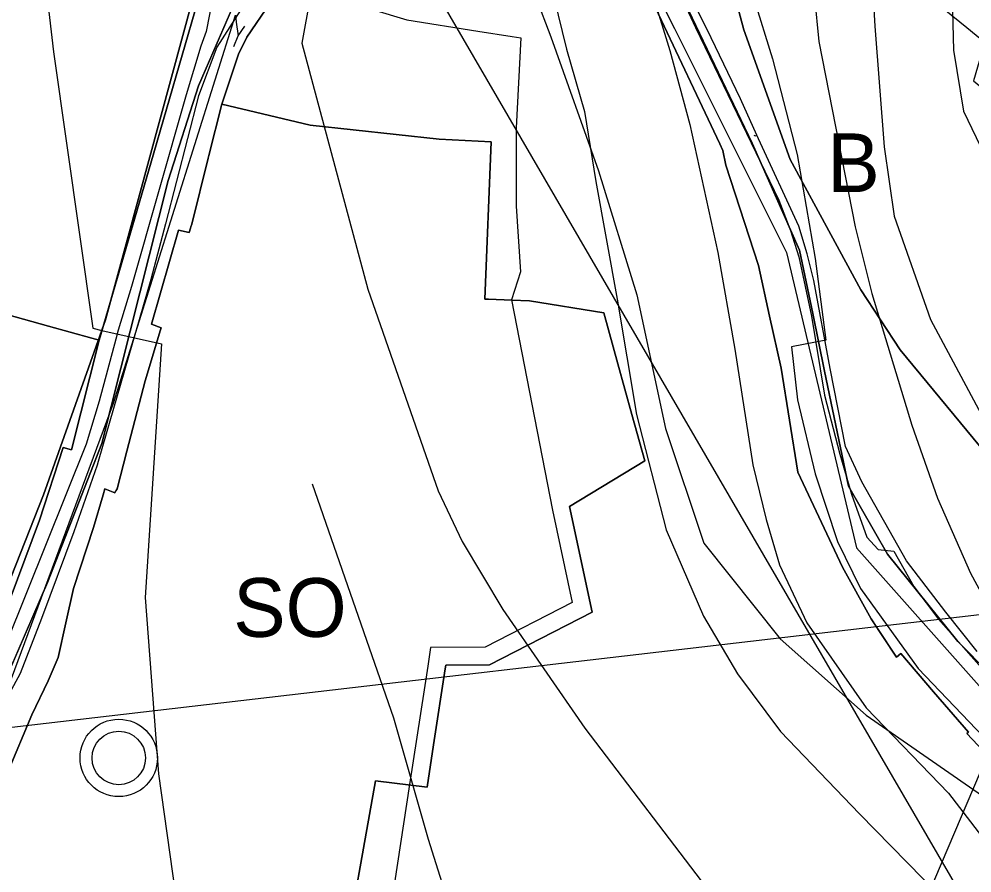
# Model space of a CAD drawing. Extents: x -758499 to -754160, y -1175205 to -1172032.
# Drawn here: x -755878.4 to -755716.1, y -1174375 to -1174229.6 of the extents above; entities that cross this region are included whole.
import ezdxf

# ---------------------------------------------------------------- set-up
doc = ezdxf.new("R2010")
doc.units = 0
for name, color, linetype in [('A008_NKPam_b', 7, 'Continuous'), ('A011_UrbHod_p', 7, 'Continuous'), ('A016_UzArchN_p', 7, 'Continuous'), ('A041_BPEJ_p', 7, 'Continuous'), ('A053_ZvlPovoden_p', 7, 'Continuous'), ('A068_Vodovod_l', 7, 'Continuous'), ('A070_Kanal_l', 7, 'Continuous'), ('A073_ElVed_op', 7, 'Continuous'), ('A075_Plyn_l', 7, 'Continuous'), ('A082_RSS_l', 7, 'Continuous'), ('A106_CykloT_l', 7, 'Continuous'), ('A106_TuristT_l', 7, 'Continuous'), ('indexy RZV_TYP_1', 7, 'Continuous'), ('PLOCHY B bydlení', 7, 'Continuous'), ('PLOCHY PV prostranství veřejné', 7, 'Continuous'), ('PLOCHY SO smíšené obytné', 7, 'Continuous'), ('vrstevnice', 7, 'Continuous')]:
    doc.layers.add(name, color=color, linetype=linetype)

msp = doc.modelspace()

# ---------------------------------------------------------------- linework, layer by layer
at = {"layer": 'A008_NKPam_b'}
for radius in [6.59, 4.55]:
    msp.add_circle((-755861.44, -1174355.38), radius, dxfattribs=at)
at = {"layer": 'A011_UrbHod_p'}
msp.add_lwpolyline([(-755835.74, -1174222.57), (-755812.35, -1174229.7), (-755800.29, -1174231.61), (-755794.43, -1174232.54), (-755792.95, -1174232.78), (-755793.74, -1174248.1), (-755793.74, -1174261.43), (-755793.02, -1174272.59), (-755794.54, -1174277.37), (-755787.58, -1174313.18), (-755784.21, -1174328.93), (-755799.04, -1174336.54), (-755808.32, -1174336.58), (-755808.81, -1174339.75), (-755811.9, -1174359.92), (-755817.41, -1174395.99)], dxfattribs=at)
at = {"layer": 'A016_UzArchN_p'}
msp.add_line((-755677.31, -1174448.38), (-755849.81, -1174152), dxfattribs=at)
at = {"layer": 'A041_BPEJ_p'}
for p, q in [((-755762.73, -1174202.5), (-755754.95, -1174231.39)), ((-755754.95, -1174231.39), (-755762.73, -1174202.5)), ((-755863.68, -1174280.78), (-755845.46, -1174213.74)), ((-755845.46, -1174213.74), (-755863.68, -1174280.78)), ((-755754.95, -1174231.39), (-755747.1, -1174253.49)), ((-755747.1, -1174253.49), (-755754.95, -1174231.39)), ((-755747.1, -1174253.49), (-755735.02, -1174275.64)), ((-755735.02, -1174275.64), (-755747.1, -1174253.49)), ((-755735.02, -1174275.64), (-755728.33, -1174285.88)), ((-755728.33, -1174285.88), (-755735.02, -1174275.64)), ((-755874.23, -1174310.6), (-755863.68, -1174280.78)), ((-755863.68, -1174280.78), (-755874.23, -1174310.6)), ((-755728.33, -1174285.88), (-755704.02, -1174315.36)), ((-755704.02, -1174315.36), (-755728.33, -1174285.88)), ((-755884.53, -1174336.47), (-755874.23, -1174310.6)), ((-755874.23, -1174310.6), (-755884.53, -1174336.47))]:
    msp.add_line(p, q, dxfattribs=at)
at = {"layer": 'A053_ZvlPovoden_p'}
for p, q in [((-755792.73, -1174219.6), (-755787.84, -1174232.61)), ((-755787.84, -1174232.61), (-755779.71, -1174255.38)), ((-755779.71, -1174255.38), (-755773.2, -1174276.53)), ((-755773.2, -1174276.53), (-755768.32, -1174299.3)), ((-755768.32, -1174299.3), (-755761.81, -1174318.82)), ((-755761.81, -1174318.82), (-755748.79, -1174335.09)), ((-755748.79, -1174335.09), (-755734.14, -1174348.1)), ((-755734.14, -1174348.1), (-755712.99, -1174362.74))]:
    msp.add_line(p, q, dxfattribs=at)
at = {"layer": 'A068_Vodovod_l'}
for p, q in [((-755845.18, -1174224.68), (-755846.54, -1174231.67)), ((-755760.51, -1174232.73), (-755764.45, -1174224.85)), ((-755846.54, -1174231.67), (-755847.43, -1174234.16)), ((-755755.56, -1174243.17), (-755760.51, -1174232.73)), ((-755847.43, -1174234.16), (-755849.94, -1174242.46)), ((-755849.94, -1174242.46), (-755859.28, -1174275.12)), ((-755752.75, -1174249.35), (-755755.56, -1174243.17)), ((-755753.25, -1174249.31), (-755753.03, -1174249.47)), ((-755753.03, -1174249.47), (-755752.75, -1174249.35)), ((-755752.47, -1174249.98), (-755752.75, -1174249.35)), ((-755745.61, -1174264.83), (-755752.47, -1174249.98)), ((-755744.16, -1174269.56), (-755745.61, -1174264.83)), ((-755743.03, -1174274.05), (-755744.16, -1174269.56)), ((-755740.29, -1174289.05), (-755743.03, -1174274.05)), ((-755859.28, -1174275.12), (-755861.55, -1174282.56)), ((-755861.96, -1174284.04), (-755864.77, -1174294.62)), ((-755861.55, -1174282.56), (-755861.96, -1174284.04)), ((-755737.67, -1174302.34), (-755740.29, -1174289.05)), ((-755864.77, -1174294.62), (-755866.96, -1174301.92)), ((-755866.96, -1174301.92), (-755880.63, -1174335.88)), ((-755734.85, -1174308.37), (-755737.67, -1174302.34)), ((-755727.28, -1174321.82), (-755734.85, -1174308.37)), ((-755720.59, -1174330.55), (-755727.28, -1174321.82)), ((-755715.21, -1174337.25), (-755720.59, -1174330.55)), ((-755743.41, -1174425.43), (-755708.76, -1174343.81))]:
    msp.add_line(p, q, dxfattribs=at)
at = {"layer": 'A070_Kanal_l'}
for p, q in [((-755787.21, -1174190.86), (-755766.78, -1174231.16)), ((-755841.55, -1174228.9), (-755841.46, -1174230.07)), ((-755841.46, -1174230.07), (-755841.1, -1174232.43)), ((-755841.1, -1174232.43), (-755839.96, -1174230.78)), ((-755766.78, -1174231.16), (-755747.71, -1174269.3)), ((-755841.85, -1174234.24), (-755841.1, -1174232.43)), ((-755747.71, -1174269.3), (-755735.79, -1174319.59)), ((-755735.79, -1174319.59), (-755714, -1174344.11))]:
    msp.add_line(p, q, dxfattribs=at)
msp.add_lwpolyline([(-755883.92, -1174353.01), (-755862.32, -1174294.98), (-755841.55, -1174228.9)], dxfattribs=at)
at = {"layer": 'A073_ElVed_op'}
msp.add_lwpolyline([(-755583.27, -1174287.17), (-755662.21, -1174276.02), (-755717, -1174231.05), (-755741.08, -1174211.5), (-755765.41, -1174191.81)], dxfattribs=at)
at = {"layer": 'A075_Plyn_l'}
for p, q in [((-755771.17, -1174213.78), (-755763.21, -1174230.98)), ((-755839.4, -1174225.95), (-755844.72, -1174234.34)), ((-755763.21, -1174230.98), (-755748.99, -1174260.41)), ((-755844.72, -1174234.34), (-755847.88, -1174242.62)), ((-755847.88, -1174242.62), (-755853.48, -1174264.45)), ((-755748.99, -1174260.41), (-755747.01, -1174265.57)), ((-755853.48, -1174264.45), (-755855.96, -1174273.89)), ((-755747.01, -1174265.57), (-755745.62, -1174270.07)), ((-755745.62, -1174270.07), (-755743.42, -1174280.13)), ((-755855.96, -1174273.89), (-755864.95, -1174304.9)), ((-755743.42, -1174280.13), (-755741.21, -1174293.6)), ((-755741.21, -1174293.6), (-755738.63, -1174303.64)), ((-755864.95, -1174304.9), (-755865.14, -1174305.54)), ((-755738.63, -1174303.64), (-755736.64, -1174310.44)), ((-755865.14, -1174305.54), (-755869.11, -1174316.86)), ((-755736.64, -1174310.44), (-755734.01, -1174317.78)), ((-755869.11, -1174316.86), (-755874.62, -1174331.66)), ((-755734.01, -1174317.78), (-755732.08, -1174319.91)), ((-755732.08, -1174319.91), (-755729.45, -1174320.15)), ((-755729.45, -1174320.15), (-755726.03, -1174326.2)), ((-755726.03, -1174326.2), (-755721.83, -1174331.75)), ((-755874.62, -1174331.66), (-755878.23, -1174341.01)), ((-755721.83, -1174331.75), (-755714.12, -1174340.48)), ((-755878.23, -1174341.01), (-755880.86, -1174345.85))]:
    msp.add_line(p, q, dxfattribs=at)
at = {"layer": 'A082_RSS_l'}
msp.add_line((-755336.54, -1174286.94), (-757157.2, -1174499.04), dxfattribs=at)
at = {"layer": 'A106_CykloT_l'}
for p, q in [((-755838.97, -1174220.47), (-755847.85, -1174240.91)), ((-755847.85, -1174240.91), (-755853.01, -1174257.04)), ((-755853.01, -1174257.04), (-755864.34, -1174301.81)), ((-755864.34, -1174301.81), (-755873.57, -1174325.5)), ((-755873.57, -1174325.5), (-755882.54, -1174346.19))]:
    msp.add_line(p, q, dxfattribs=at)
at = {"layer": 'A106_TuristT_l'}
msp.add_lwpolyline([(-755882.54, -1174346.19), (-755873.57, -1174325.5), (-755864.34, -1174301.81), (-755853.01, -1174257.04), (-755847.85, -1174240.91), (-755838.97, -1174220.47), (-755827.78, -1174211.56), (-755813.95, -1174202.96), (-755785.4, -1174194.23), (-755775.35, -1174186.83), (-755759.66, -1174170.36), (-755740.96, -1174149.04), (-755719.14, -1174118.87), (-755705.43, -1174105.16), (-755690.97, -1174093.69), (-755679.45, -1174086.4), (-755664.79, -1174078.73), (-755643.34, -1174064.52), (-755555.53, -1173983.68), (-755522.13, -1173957.69), (-755461.95, -1173914.88)], dxfattribs=at)
at = {"layer": 'PLOCHY B bydlení'}
for points in [[(-755887.97, -1174154.11), (-755876.67, -1174158.27), (-755873.74, -1174159.37), (-755859.49, -1174164.74), (-755851.97, -1174167.63), (-755849.98, -1174174.38), (-755847.08, -1174197.99), (-755847.58, -1174200.49), (-755848.74, -1174208.03), (-755849.18, -1174210.03), (-755849.98, -1174215.47), (-755845.85, -1174215.76), (-755846.98, -1174222.56), (-755847.96, -1174226.52), (-755855.95, -1174254.1), (-755864.75, -1174284.23), (-755866.04, -1174283.89), (-755873.39, -1174281.84), (-755884.83, -1174278.66)], [(-755792.62, -1174200.68), (-755786.05, -1174204.95), (-755778.98, -1174210.88), (-755770, -1174227.66), (-755759.05, -1174250.8), (-755758.56, -1174251.92), (-755758.04, -1174254.42), (-755752.5, -1174271.52), (-755750.6, -1174280.14), (-755748.64, -1174289), (-755745.78, -1174306.7), (-755738.15, -1174322.91), (-755733.29, -1174331.7), (-755732.3, -1174333.19), (-755728.99, -1174338.2), (-755728.25, -1174337.6), (-755722.68, -1174344.12), (-755716.72, -1174351.01), (-755716.98, -1174351.23), (-755715.11, -1174353.19), (-755713.99, -1174354.36), (-755710.38, -1174356.09), (-755709.29, -1174356.61)], [(-755823.55, -1174392.1), (-755817.72, -1174359.25), (-755808.93, -1174360.37), (-755807.83, -1174353.17), (-755805.85, -1174340.21), (-755805.75, -1174339.57), (-755798.31, -1174339.54), (-755780.8, -1174330.55), (-755784.64, -1174312.58), (-755771.83, -1174304.79), (-755774.05, -1174296.9), (-755776.44, -1174288.25), (-755778.83, -1174279.59), (-755791.45, -1174277.55), (-755794.47, -1174277.43), (-755798.47, -1174277.27), (-755799.07, -1174277.25), (-755798.01, -1174250.44), (-755806.88, -1174250.01), (-755828.85, -1174247.65), (-755843.86, -1174244.04), (-755841.07, -1174235.55), (-755839.62, -1174232.65), (-755831.55, -1174220.78)]]:
    msp.add_lwpolyline(points, dxfattribs=at)
msp.add_lwpolyline([(-755777.94, -1174199.95), (-755762.05, -1174196.65), (-755734.89, -1174188.68), (-755697.98, -1174178.71), (-755707.12, -1174210.1), (-755710.81, -1174222.78), (-755715.85, -1174240.06), (-755708.69, -1174245.91), (-755696.09, -1174256.2), (-755682.92, -1174266.96), (-755698.07, -1174311.82), (-755713.18, -1174340.95), (-755718.53, -1174335.56), (-755730.49, -1174320.67), (-755737.17, -1174309.1), (-755741.21, -1174289.51), (-755743.23, -1174279.72), (-755745.47, -1174268.9), (-755753.53, -1174250.68), (-755765.09, -1174226.65), (-755765.71, -1174225.36)], close=True, dxfattribs=at)
at = {"layer": 'PLOCHY PV prostranství veřejné'}
for points in [[(-755697.18, -1174173.93), (-755750.16, -1174188.09), (-755776.18, -1174194.9), (-755777.94, -1174199.95), (-755765.71, -1174225.36), (-755765.09, -1174226.65), (-755753.53, -1174250.68), (-755745.47, -1174268.9), (-755743.23, -1174279.72), (-755741.21, -1174289.51), (-755737.17, -1174309.1), (-755730.49, -1174320.67), (-755718.53, -1174335.56), (-755713.18, -1174340.95)], [(-755831.55, -1174220.78), (-755839.62, -1174232.65), (-755841.07, -1174235.55), (-755843.86, -1174244.04), (-755846.07, -1174252.8), (-755846.19, -1174253.26), (-755849, -1174264.51), (-755849.14, -1174264.92), (-755849.23, -1174265.19), (-755849.44, -1174265.93), (-755851.28, -1174265.52), (-755855.87, -1174281.5), (-755854.19, -1174282.11), (-755854.33, -1174282.5), (-755856.94, -1174291.19), (-755860.09, -1174303.16), (-755861.72, -1174309.53), (-755861.92, -1174309.88), (-755862.1, -1174310.21), (-755863.82, -1174309.56), (-755864.1, -1174310.58), (-755865.73, -1174316.15), (-755869.15, -1174326.53), (-755870.44, -1174332.38), (-755871.74, -1174338.28), (-755873.45, -1174342.22), (-755876.27, -1174348.05), (-755880.39, -1174357.9)], [(-755881.19, -1174331.63), (-755874.92, -1174314.88), (-755870.92, -1174302.53), (-755869.51, -1174302.91), (-755864.75, -1174284.23), (-755855.95, -1174254.1), (-755847.96, -1174226.52)], [(-755715.11, -1174353.19), (-755716.98, -1174351.23), (-755716.72, -1174351.01), (-755722.68, -1174344.12), (-755728.25, -1174337.6), (-755728.99, -1174338.2), (-755733.29, -1174331.7), (-755738.15, -1174322.91), (-755745.78, -1174306.7), (-755748.64, -1174289), (-755750.6, -1174280.14), (-755752.5, -1174271.52), (-755758.04, -1174254.42), (-755758.56, -1174251.92), (-755759.05, -1174250.8), (-755770, -1174227.66)]]:
    msp.add_lwpolyline(points, dxfattribs=at)
at = {"layer": 'PLOCHY SO smíšené obytné'}
for points in [[(-755880.39, -1174357.9), (-755876.27, -1174348.05), (-755873.45, -1174342.22), (-755871.74, -1174338.28), (-755870.44, -1174332.38), (-755869.15, -1174326.53), (-755865.73, -1174316.15), (-755864.1, -1174310.58), (-755863.82, -1174309.56), (-755862.1, -1174310.21), (-755861.72, -1174309.53), (-755860.09, -1174303.16), (-755856.94, -1174291.19), (-755854.33, -1174282.5), (-755854.19, -1174282.11), (-755855.87, -1174281.5), (-755851.28, -1174265.52), (-755849.44, -1174265.93), (-755849.23, -1174265.19), (-755849.14, -1174264.92), (-755849, -1174264.51), (-755846.19, -1174253.26), (-755846.07, -1174252.8), (-755843.86, -1174244.04), (-755828.85, -1174247.65), (-755806.88, -1174250.01), (-755798.01, -1174250.44), (-755799.07, -1174277.25), (-755798.47, -1174277.27), (-755794.47, -1174277.43), (-755791.45, -1174277.55), (-755778.83, -1174279.59), (-755776.44, -1174288.25), (-755774.05, -1174296.9), (-755771.83, -1174304.79), (-755784.64, -1174312.58), (-755780.8, -1174330.55), (-755798.31, -1174339.54), (-755805.75, -1174339.57), (-755805.85, -1174340.21), (-755807.83, -1174353.17), (-755808.93, -1174360.37), (-755817.72, -1174359.25), (-755823.55, -1174392.1)], [(-755884.83, -1174278.66), (-755873.39, -1174281.84), (-755866.04, -1174283.89), (-755864.75, -1174284.23), (-755869.51, -1174302.91), (-755870.92, -1174302.53), (-755874.92, -1174314.88), (-755881.19, -1174331.63)]]:
    msp.add_lwpolyline(points, dxfattribs=at)
at = {"layer": 'vrstevnice'}
for p, q in [((-755734.39, -1174198.62), (-755732.68, -1174230.79)), ((-755734.39, -1174198.62), (-755732.68, -1174230.79)), ((-755760.53, -1174202.39), (-755750.1, -1174236.33)), ((-755760.53, -1174202.39), (-755750.1, -1174236.33)), ((-755720.06, -1174203.18), (-755719.26, -1174234.83)), ((-755744.02, -1174214.88), (-755742.19, -1174233.37)), ((-755744.02, -1174214.88), (-755742.19, -1174233.37)), ((-755827.21, -1174216.94), (-755830.24, -1174233.68)), ((-755827.21, -1174216.94), (-755830.24, -1174233.68)), ((-755788.78, -1174219.85), (-755785.15, -1174234.68)), ((-755873.97, -1174222.71), (-755872.53, -1174235.12)), ((-755873.97, -1174222.71), (-755872.53, -1174235.12)), ((-755770.86, -1174224.15), (-755767.59, -1174234.92)), ((-755770.86, -1174224.15), (-755767.59, -1174234.92)), ((-755732.68, -1174230.79), (-755731.08, -1174251.29)), ((-755732.68, -1174230.79), (-755731.08, -1174251.29)), ((-755830.24, -1174233.68), (-755818.99, -1174275.53)), ((-755830.24, -1174233.68), (-755818.99, -1174275.53)), ((-755742.19, -1174233.37), (-755736.03, -1174264.95)), ((-755742.19, -1174233.37), (-755736.03, -1174264.95)), ((-755872.53, -1174235.12), (-755865.85, -1174282.18)), ((-755872.53, -1174235.12), (-755865.85, -1174282.18)), ((-755785.15, -1174234.68), (-755782.12, -1174245.29)), ((-755767.59, -1174234.92), (-755764.17, -1174247.54)), ((-755767.59, -1174234.92), (-755764.17, -1174247.54)), ((-755719.26, -1174234.83), (-755717.53, -1174245.22)), ((-755750.1, -1174236.33), (-755745.91, -1174252.6)), ((-755750.1, -1174236.33), (-755745.91, -1174252.6)), ((-755782.12, -1174245.29), (-755780.17, -1174257.2)), ((-755717.53, -1174245.22), (-755712.48, -1174255.76)), ((-755764.17, -1174247.54), (-755759.4, -1174269.29)), ((-755764.17, -1174247.54), (-755759.4, -1174269.29)), ((-755731.08, -1174251.29), (-755729.36, -1174263.12)), ((-755731.08, -1174251.29), (-755729.36, -1174263.12)), ((-755745.91, -1174252.6), (-755742.81, -1174270.35)), ((-755745.91, -1174252.6), (-755742.81, -1174270.35)), ((-755780.17, -1174257.2), (-755776.56, -1174277.26)), ((-755729.36, -1174263.12), (-755723.16, -1174280.73)), ((-755729.36, -1174263.12), (-755723.16, -1174280.73)), ((-755736.03, -1174264.95), (-755733.17, -1174276.28)), ((-755736.03, -1174264.95), (-755733.17, -1174276.28)), ((-755759.4, -1174269.29), (-755756.5, -1174285.77)), ((-755759.4, -1174269.29), (-755756.5, -1174285.77)), ((-755742.81, -1174270.35), (-755741, -1174284.24)), ((-755742.81, -1174270.35), (-755741, -1174284.24)), ((-755818.99, -1174275.53), (-755807.01, -1174309.88)), ((-755818.99, -1174275.53), (-755807.01, -1174309.88)), ((-755776.56, -1174277.26), (-755773.24, -1174296.89)), ((-755733.17, -1174276.28), (-755726.34, -1174298.73)), ((-755733.17, -1174276.28), (-755726.34, -1174298.73)), ((-755723.16, -1174280.73), (-755711.32, -1174302.95)), ((-755723.16, -1174280.73), (-755711.32, -1174302.95)), ((-755865.85, -1174282.18), (-755864.31, -1174282.6)), ((-755865.85, -1174282.18), (-755864.31, -1174282.6)), ((-755864.31, -1174282.6), (-755854.14, -1174284.89)), ((-755864.31, -1174282.6), (-755854.14, -1174284.89)), ((-755854.14, -1174284.89), (-755856.94, -1174328.06)), ((-755854.14, -1174284.89), (-755856.94, -1174328.06)), ((-755741, -1174284.24), (-755746.86, -1174285.39)), ((-755741, -1174284.24), (-755746.86, -1174285.39)), ((-755746.86, -1174285.39), (-755745.85, -1174294.37)), ((-755746.86, -1174285.39), (-755745.85, -1174294.37)), ((-755756.5, -1174285.77), (-755753.45, -1174305.47)), ((-755756.5, -1174285.77), (-755753.45, -1174305.47)), ((-755745.85, -1174294.37), (-755742.8, -1174306.98)), ((-755745.85, -1174294.37), (-755742.8, -1174306.98)), ((-755773.24, -1174296.89), (-755768.19, -1174316.52)), ((-755726.34, -1174298.73), (-755722, -1174311.14)), ((-755726.34, -1174298.73), (-755722, -1174311.14)), ((-755753.45, -1174305.47), (-755751.16, -1174314.8)), ((-755753.45, -1174305.47), (-755751.16, -1174314.8)), ((-755742.8, -1174306.98), (-755739.02, -1174318.5)), ((-755742.8, -1174306.98), (-755739.02, -1174318.5)), ((-755828.5, -1174308.68), (-755814.66, -1174348.56)), ((-755807.01, -1174309.88), (-755802.97, -1174318.54)), ((-755807.01, -1174309.88), (-755802.97, -1174318.54)), ((-755722, -1174311.14), (-755716.39, -1174323.91)), ((-755722, -1174311.14), (-755716.39, -1174323.91)), ((-755751.16, -1174314.8), (-755748.89, -1174322.48)), ((-755751.16, -1174314.8), (-755748.89, -1174322.48)), ((-755768.19, -1174316.52), (-755761.84, -1174331.24)), ((-755802.97, -1174318.54), (-755796.04, -1174330.08)), ((-755802.97, -1174318.54), (-755796.04, -1174330.08)), ((-755739.02, -1174318.5), (-755735.1, -1174326.52)), ((-755739.02, -1174318.5), (-755735.1, -1174326.52)), ((-755748.89, -1174322.48), (-755744.23, -1174332.39)), ((-755748.89, -1174322.48), (-755744.23, -1174332.39)), ((-755716.39, -1174323.91), (-755709.38, -1174336.88)), ((-755716.39, -1174323.91), (-755709.38, -1174336.88)), ((-755735.1, -1174326.52), (-755725.28, -1174340.15)), ((-755735.1, -1174326.52), (-755725.28, -1174340.15)), ((-755856.94, -1174328.06), (-755854.64, -1174358.08)), ((-755856.94, -1174328.06), (-755854.64, -1174358.08)), ((-755796.04, -1174330.08), (-755782.04, -1174350.29)), ((-755796.04, -1174330.08), (-755782.04, -1174350.29)), ((-755761.84, -1174331.24), (-755756.06, -1174341.05)), ((-755744.23, -1174332.39), (-755734.13, -1174346.83)), ((-755744.23, -1174332.39), (-755734.13, -1174346.83)), ((-755725.28, -1174340.15), (-755714.17, -1174351.78)), ((-755725.28, -1174340.15), (-755714.17, -1174351.78)), ((-755756.06, -1174341.05), (-755748.7, -1174350.87)), ((-755734.13, -1174346.83), (-755720.13, -1174361.4)), ((-755734.13, -1174346.83), (-755720.13, -1174361.4)), ((-755814.66, -1174348.56), (-755808.74, -1174369.2)), ((-755782.04, -1174350.29), (-755758.08, -1174381.75)), ((-755782.04, -1174350.29), (-755758.08, -1174381.75)), ((-755748.7, -1174350.87), (-755735.28, -1174364.87)), ((-755854.64, -1174358.08), (-755851.17, -1174383.2)), ((-755854.64, -1174358.08), (-755851.17, -1174383.2)), ((-755720.13, -1174361.4), (-755713.2, -1174370.4)), ((-755720.13, -1174361.4), (-755713.2, -1174370.4)), ((-755735.28, -1174364.87), (-755712.3, -1174388.33)), ((-755808.74, -1174369.2), (-755805.78, -1174378.58))]:
    msp.add_line(p, q, dxfattribs=at)

# ---------------------------------------------------------------- texts
at = {"layer": 'indexy RZV_TYP_1'}
for s, p in [('B', (-755740.74, -1174259.03)), ('SO', (-755841.94, -1174334.76))]:
    msp.add_text(s, height=10, dxfattribs=at).set_placement(p)

doc.saveas('drawing.dxf')
